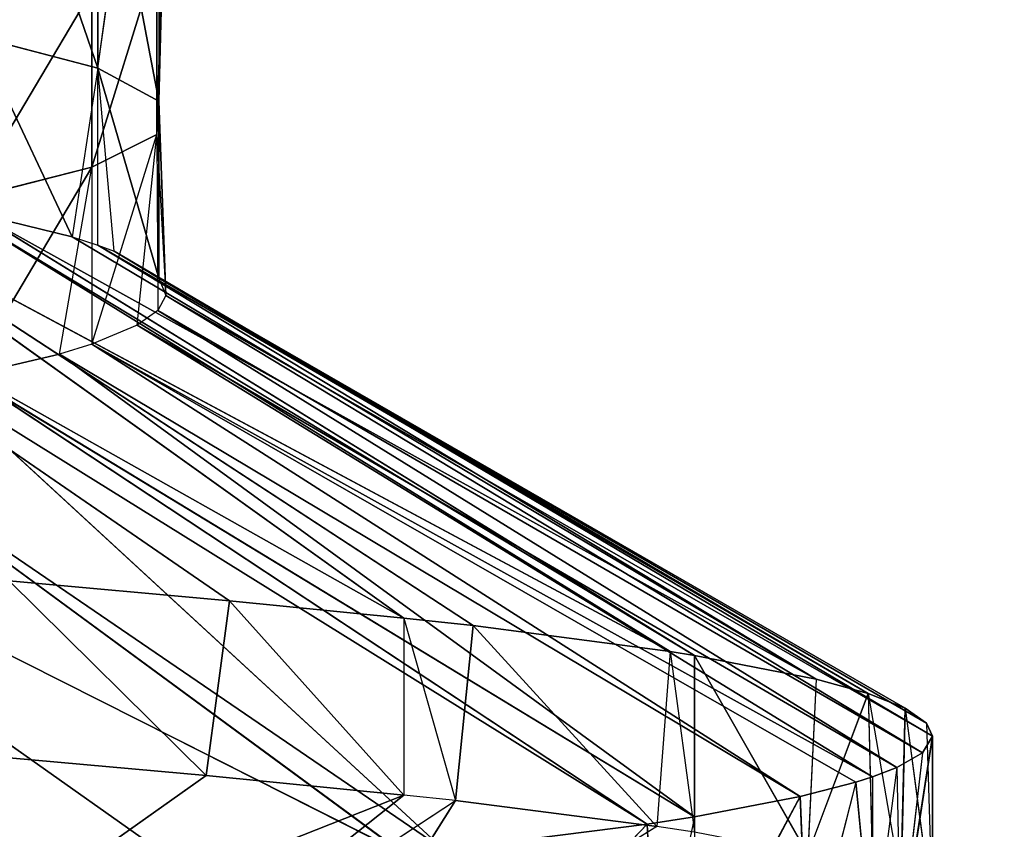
# Model space of a CAD drawing. Extents: x 186 to 416, y 0 to 124.
# Tile 272 of 656: x 247.177 to 247.663, y 118.179 to 118.579. Entities that reach past the tile are written whole.
import ezdxf

# ---------------------------------------------------------------- set-up
doc = ezdxf.new("R2010")
doc.units = 0
doc.header["$LTSCALE"] = 25.4
doc.layers.get('0').update_dxf_attribs({"color": 13, "linetype": 'CONTINUOUS'})

# ---------------------------------------------------------------- blocks, each defined once
blk = doc.blocks.new('PILLS-I-PLAFON-8266-8272_0')
at = {"color": 250}
for p, q in [((62.1848, 52.19582, 6.1052), (61.87577, 51.97659, 5.88658)), ((62.1848, 52.19582, 6.1052), (61.87577, 51.97659, 5.88658)), ((61.87577, 51.97659, 5.88658), (62.28875, 52.03465, 6.095)), ((61.87577, 51.97659, 5.88658), (62.28875, 52.03465, 6.095)), ((61.9864, 51.79875, 5.8728), (62.28875, 52.03465, 6.095)), ((61.9864, 51.79875, 5.8728), (62.28875, 52.03465, 6.095)), ((61.9864, 51.79875, 5.8728), (62.30862, 51.99937, 6.09289)), ((61.9864, 51.79875, 5.8728), (62.30862, 51.99937, 6.09289)), ((62.05751, 51.64622, 5.86147), (62.30862, 51.99937, 6.09289)), ((62.05751, 51.64622, 5.86147), (62.30862, 51.99937, 6.09289)), ((62.40899, 51.78767, 6.08022), (62.30862, 51.99937, 6.09289)), ((62.40899, 51.78767, 6.08022), (62.30862, 51.99937, 6.09289)), ((62.40899, 51.78767, 6.08022), (62.31366, 51.99017, 6.17984)), ((62.40899, 51.78767, 6.08022), (62.31366, 51.99017, 6.17984)), ((62.05751, 51.64622, 5.86147), (62.40899, 51.78767, 6.08022)), ((62.05751, 51.64622, 5.86147), (62.40899, 51.78767, 6.08022)), ((62.07339, 51.60509, 5.85842), (62.40899, 51.78767, 6.08022)), ((62.07339, 51.60509, 5.85842), (62.40899, 51.78767, 6.08022)), ((62.40899, 51.78767, 6.08022), (62.41338, 51.77668, 6.16706)), ((62.4324, 51.72658, 6.07657), (62.40899, 51.78767, 6.08022)), ((62.4324, 51.72658, 6.07657), (62.41338, 51.77668, 6.16706)), ((62.07339, 51.60509, 5.85842), (62.4324, 51.72658, 6.07657)), ((62.07339, 51.60509, 5.85842), (62.4324, 51.72658, 6.07657)), ((62.1185, 51.46283, 5.84785), (62.4324, 51.72658, 6.07657)), ((62.1185, 51.46283, 5.84785), (62.4324, 51.72658, 6.07657)), ((62.48469, 51.56007, 6.0666), (62.4324, 51.72658, 6.16407)), ((62.48469, 51.56007, 6.0666), (62.4324, 51.72658, 6.16407)), ((62.48469, 51.56007, 6.0666), (62.4324, 51.72658, 6.07657)), ((62.4324, 51.72658, 6.07657), (62.4324, 51.72658, 6.16407)), ((62.48469, 51.56007, 6.0666), (62.4324, 51.72658, 6.07657)), ((62.1185, 51.46283, 5.84785), (62.07339, 51.60509, 5.85842)), ((62.07339, 51.60509, 5.85842), (62.13461, 51.39633, 5.75541)), ((62.13461, 51.39633, 5.75541), (62.07339, 51.60509, 5.77092)), ((62.07339, 51.60509, 5.85842), (62.13461, 51.39633, 5.75541)), ((62.1185, 51.46283, 5.84785), (62.07339, 51.60509, 5.85842)), ((62.13461, 51.39633, 5.66791), (62.07339, 51.60509, 5.77092)), ((62.13461, 51.39633, 5.75541), (62.07339, 51.60509, 5.77092)), ((62.13461, 51.39633, 5.66791), (62.07339, 51.60509, 5.77092)), ((62.1185, 51.46283, 5.84785), (62.48469, 51.56007, 6.0666)), ((62.1185, 51.46283, 5.84785), (62.48469, 51.56007, 6.0666)), ((62.13461, 51.39633, 5.84291), (62.48469, 51.56007, 6.0666)), ((62.13461, 51.39633, 5.84291), (62.48469, 51.56007, 6.0666)), ((62.48469, 51.56007, 6.0666), (62.48802, 51.54735, 6.15334)), ((62.51221, 51.44166, 6.05952), (62.48469, 51.56007, 6.0666)), ((62.51221, 51.44166, 6.05952), (62.48802, 51.54735, 6.15334)), ((62.13461, 51.39633, 5.84291), (62.1185, 51.46283, 5.84785)), ((62.1185, 51.46283, 5.84785), (62.13461, 51.39633, 5.75541)), ((62.13461, 51.39633, 5.84291), (62.51221, 51.44166, 6.05952)), ((62.13461, 51.39633, 5.84291), (62.51221, 51.44166, 6.05952)), ((62.51221, 51.44166, 6.05952), (62.52037, 51.39825, 6.14442)), ((62.52037, 51.39825, 6.05692), (62.51221, 51.44166, 6.05952)), ((62.13461, 51.39633, 5.84291), (62.52037, 51.39825, 6.05692)), ((62.13461, 51.39633, 5.84291), (62.52037, 51.39825, 6.05692)), ((62.15693, 51.27023, 5.83355), (62.13461, 51.39633, 5.84291)), ((62.13461, 51.39633, 5.75541), (62.13461, 51.39633, 5.84291)), ((62.13461, 51.39633, 5.84291), (62.16666, 51.17781, 5.73919)), ((62.16666, 51.17781, 5.73919), (62.13461, 51.39633, 5.75541)), ((62.16666, 51.17781, 5.65169), (62.13461, 51.39633, 5.75541)), ((62.16666, 51.17781, 5.73919), (62.13461, 51.39633, 5.75541)), ((62.16666, 51.17781, 5.65169), (62.13461, 51.39633, 5.75541)), ((62.13461, 51.39633, 5.66791), (62.13461, 51.39633, 5.75541)), ((62.13461, 51.39633, 5.66791), (62.13461, 51.39633, 5.75541)), ((62.15693, 51.27023, 5.83355), (62.52037, 51.39825, 6.05692)), ((62.15693, 51.27023, 5.83355), (62.52037, 51.39825, 6.05692)), ((62.5324, 51.32101, 6.0523), (62.52037, 51.39825, 6.14442)), ((62.52037, 51.39825, 6.05692), (62.52037, 51.39825, 6.14442)), ((62.5324, 51.32101, 6.0523), (62.52037, 51.39825, 6.05692)), ((62.15693, 51.27023, 5.83355), (62.5324, 51.32101, 6.0523)), ((62.15693, 51.27023, 5.83355), (62.5324, 51.32101, 6.0523)), ((62.1671, 51.17178, 5.82624), (62.5324, 51.32101, 6.0523)), ((62.1671, 51.17178, 5.82624), (62.5324, 51.32101, 6.0523)), ((62.5324, 51.32101, 6.0523), (62.53428, 51.30674, 6.13895)), ((62.54502, 51.19883, 6.04499), (62.5324, 51.32101, 6.0523)), ((62.55, 51.05964, 6.03666), (62.53428, 51.30674, 6.13895)), ((62.54502, 51.19883, 6.04499), (62.53428, 51.30674, 6.13895)), ((62.55, 51.05964, 6.03666), (62.53428, 51.30674, 6.13895)), ((62.15693, 51.27023, 5.83355), (62.16666, 51.17781, 5.73919)), ((62.1671, 51.17178, 5.82624), (62.15693, 51.27023, 5.83355)), ((62.1671, 51.17178, 5.82624), (62.54502, 51.19883, 6.04499)), ((62.1671, 51.17178, 5.82624), (62.54502, 51.19883, 6.04499)), ((62.17106, 51.07267, 5.81888), (62.54502, 51.19883, 6.04499)), ((62.17106, 51.07267, 5.81888), (62.54502, 51.19883, 6.04499)), ((62.55, 51.05964, 6.03666), (62.54502, 51.19883, 6.04499)), ((62.55, 51.05964, 6.03666), (62.54502, 51.19883, 6.04499)), ((62.16666, 51.17781, 5.73919), (62.1671, 51.17178, 5.82624)), ((62.16975, 50.99437, 5.63807), (62.16666, 51.17781, 5.73919)), ((62.16666, 51.17781, 5.73919), (62.16768, 50.95577, 5.7227)), ((62.16666, 51.17781, 5.73919), (62.16768, 50.95577, 5.7227)), ((62.16666, 51.17781, 5.73919), (62.17106, 51.07267, 5.81888)), ((62.16666, 51.17781, 5.65169), (62.16666, 51.17781, 5.73919)), ((62.16975, 50.99437, 5.63807), (62.16666, 51.17781, 5.73919)), ((62.16666, 51.17781, 5.65169), (62.16666, 51.17781, 5.73919)), ((62.17106, 51.07267, 5.81888), (62.1671, 51.17178, 5.82624)), ((62.16768, 50.95577, 5.8102), (62.17106, 51.07267, 5.81888)), ((62.16768, 50.95577, 5.7227), (62.17106, 51.07267, 5.81888)), ((62.55, 51.05964, 6.03666), (62.17106, 51.07267, 5.81888)), ((62.55, 51.05964, 6.03666), (62.17106, 51.07267, 5.81888)), ((62.55, 51.05964, 6.03666), (62.16768, 50.95577, 5.8102)), ((62.55, 51.05964, 6.03666), (62.16768, 50.95577, 5.8102)), ((62.53645, 50.83022, 6.02294), (62.55, 51.06026, 6.1242)), ((62.54706, 50.95269, 6.03026), (62.55, 51.06026, 6.1242)), ((62.54706, 50.95269, 6.03026), (62.55, 51.05964, 6.03666)), ((62.55, 51.05964, 6.03666), (62.55, 51.06026, 6.1242)), ((62.16975, 50.99437, 5.63807), (62.16768, 50.95577, 5.7227)), ((62.16768, 50.95577, 5.8102), (62.13759, 50.73683, 5.70644)), ((62.13759, 50.73683, 5.70644), (62.16768, 50.95577, 5.7227)), ((62.16768, 50.95577, 5.8102), (62.13759, 50.73683, 5.70644)), ((62.13759, 50.73683, 5.70644), (62.16768, 50.95577, 5.7227)), ((62.14552, 50.77721, 5.79694), (62.16768, 50.95577, 5.8102)), ((62.14552, 50.77721, 5.79694), (62.16768, 50.95577, 5.8102)), ((62.16768, 50.95577, 5.7227), (62.14897, 50.7968, 5.6234)), ((62.16768, 50.95577, 5.7227), (62.14897, 50.7968, 5.6234)), ((62.16768, 50.95577, 5.8102), (62.51823, 50.7091, 6.01569)), ((62.54706, 50.95269, 6.03026), (62.16768, 50.95577, 5.8102)), ((62.54706, 50.95269, 6.03026), (62.16768, 50.95577, 5.8102)), ((62.53645, 50.83022, 6.02294), (62.16768, 50.95577, 5.8102)), ((62.53645, 50.83022, 6.02294), (62.16768, 50.95577, 5.8102)), ((62.16768, 50.95577, 5.8102), (62.51823, 50.7091, 6.01569)), ((62.16768, 50.95577, 5.8102), (62.16768, 50.95577, 5.7227)), ((62.16768, 50.95577, 5.6352), (62.16768, 50.95577, 5.7227)), ((62.53645, 50.83022, 6.02294), (62.54706, 50.95269, 6.03026)), ((62.51823, 50.7091, 6.01569), (62.53645, 50.83022, 6.02294)), ((62.53645, 50.83022, 6.02294), (62.53444, 50.81376, 6.10945)), ((62.51823, 50.7091, 6.01569), (62.53444, 50.81376, 6.10945)), ((62.13759, 50.73683, 5.70644), (62.14897, 50.7968, 5.6234)), ((62.13759, 50.73683, 5.79394), (62.14552, 50.77721, 5.79694)), ((62.14552, 50.77721, 5.79694), (62.13759, 50.73683, 5.70644)), ((62.14552, 50.77721, 5.79694), (62.51823, 50.7091, 6.01569)), ((62.14552, 50.77721, 5.79694), (62.51823, 50.7091, 6.01569)), ((62.13759, 50.73683, 5.70644), (62.07816, 50.52726, 5.69088)), ((62.13759, 50.73683, 5.70644), (62.07816, 50.52726, 5.69088)), ((62.10403, 50.60545, 5.60919), (62.13759, 50.73683, 5.70644)), ((62.10403, 50.60545, 5.60919), (62.13759, 50.73683, 5.70644)), ((62.12487, 50.68128, 5.78982), (62.13759, 50.73683, 5.79394)), ((62.13759, 50.73683, 5.70644), (62.12487, 50.68128, 5.78982)), ((62.13759, 50.73683, 5.79394), (62.13759, 50.73683, 5.70644)), ((62.13759, 50.73683, 5.79394), (62.49261, 50.59003, 6.00857)), ((62.13759, 50.73683, 5.79394), (62.49261, 50.59003, 6.00857)), ((62.13759, 50.73683, 5.79394), (62.51823, 50.7091, 6.01569)), ((62.13759, 50.73683, 5.79394), (62.51823, 50.7091, 6.01569)), ((62.13759, 50.73683, 5.70644), (62.13759, 50.73683, 5.61894)), ((62.51823, 50.7091, 6.01569), (62.52037, 50.72103, 6.1039)), ((62.51823, 50.7091, 6.01569), (62.48833, 50.57311, 6.09505)), ((62.49261, 50.59003, 6.00857), (62.51823, 50.7091, 6.01569)), ((62.07816, 50.52726, 5.77838), (62.12487, 50.68128, 5.78982)), ((62.07816, 50.52726, 5.77838), (62.12487, 50.68128, 5.78982)), ((62.07816, 50.52726, 5.69088), (62.12487, 50.68128, 5.78982)), ((62.07816, 50.52726, 5.69088), (62.12487, 50.68128, 5.78982)), ((62.12487, 50.68128, 5.78982), (62.49261, 50.59003, 6.00857)), ((62.12487, 50.68128, 5.78982), (62.49261, 50.59003, 6.00857)), ((62.07816, 50.52726, 5.77838), (62.49261, 50.59003, 6.00857)), ((62.07816, 50.52726, 5.77838), (62.49261, 50.59003, 6.00857)), ((62.4324, 50.3927, 5.99676), (62.49261, 50.59003, 6.00857)), ((62.4324, 50.3927, 5.99676), (62.49261, 50.59003, 6.00857)), ((62.49261, 50.59003, 6.00857), (62.48833, 50.57311, 6.09505)), ((62.4324, 50.3927, 5.99676), (62.48833, 50.57311, 6.09505)), ((62.4324, 50.3927, 5.99676), (62.48833, 50.57311, 6.09505)), ((62.07816, 50.52726, 5.77838), (62.4324, 50.3927, 5.99676)), ((62.07816, 50.52726, 5.77838), (62.4324, 50.3927, 5.99676)), ((62.06671, 50.49647, 5.77609), (62.42041, 50.36065, 5.99484)), ((62.06671, 50.49647, 5.77609), (62.42041, 50.36065, 5.99484)), ((62.06671, 50.49647, 5.77609), (62.4324, 50.3927, 5.99676)), ((62.06671, 50.49647, 5.77609), (62.4324, 50.3927, 5.99676)), ((62.41382, 50.34371, 6.08133), (62.23761, 50.41326, 6.1907)), ((62.23761, 50.41326, 6.1907), (62.31421, 50.13013, 6.06855)), ((62.23761, 50.41326, 6.1907), (62.31421, 50.13013, 6.06855)), ((62.4324, 50.3927, 6.08426), (62.41382, 50.34371, 6.08133)), ((62.42041, 50.36065, 5.99484), (62.4324, 50.3927, 6.08426)), ((62.42041, 50.36065, 5.99484), (62.4324, 50.3927, 5.99676)), ((62.4324, 50.3927, 5.99676), (62.4324, 50.3927, 6.08426)), ((61.98827, 50.32404, 5.76329), (62.42041, 50.36065, 5.99484)), ((61.98827, 50.32404, 5.76329), (62.42041, 50.36065, 5.99484)), ((62.32306, 50.14665, 5.98204), (62.42041, 50.36065, 5.99484)), ((62.32306, 50.14665, 5.98204), (62.42041, 50.36065, 5.99484)), ((62.42041, 50.36065, 5.99484), (62.41382, 50.34371, 6.08133)), ((62.41382, 50.34371, 6.08133), (62.31421, 50.13013, 6.06855)), ((62.41382, 50.34371, 6.08133), (62.31421, 50.13013, 6.06855)), ((62.32306, 50.14665, 5.98204), (62.41382, 50.34371, 6.08133)), ((62.32306, 50.14665, 5.98204), (62.41382, 50.34371, 6.08133)), ((61.98827, 50.32404, 5.76329), (62.28875, 50.08464, 5.97833)), ((61.98827, 50.32404, 5.76329), (62.28875, 50.08464, 5.97833)), ((61.98827, 50.32404, 5.76329), (62.32306, 50.14665, 5.98204)), ((61.98827, 50.32404, 5.76329), (62.32306, 50.14665, 5.98204)), ((62.14767, 50.22044, 6.17793), (62.31421, 50.13013, 6.06855)), ((62.14767, 50.22044, 6.17793), (62.28875, 50.08464, 6.06583)), ((61.88372, 50.15385, 5.75017), (62.20257, 49.94867, 5.9698)), ((61.88372, 50.15385, 5.75017), (62.20257, 49.94867, 5.9698)), ((61.88372, 50.15385, 5.75017), (62.28875, 50.08464, 5.97833)), ((61.88372, 50.15385, 5.75017), (62.28875, 50.08464, 5.97833)), ((62.28875, 50.08464, 5.97833), (62.32306, 50.14665, 5.98204)), ((62.32306, 50.14665, 5.98204), (62.31421, 50.13013, 6.06855)), ((62.28875, 50.08464, 5.97833), (62.31421, 50.13013, 6.06855)), ((62.31421, 50.13013, 6.06855), (62.28875, 50.08464, 6.06583)), ((62.0365, 50.04179, 6.16559), (62.28875, 50.08464, 6.06583)), ((62.0365, 50.04179, 6.16559), (62.28875, 50.08464, 6.06583)), ((62.28875, 50.08464, 6.06583), (62.19108, 49.93227, 6.05621)), ((62.28875, 50.08464, 6.06583), (62.19108, 49.93227, 6.05621)), ((62.20257, 49.94867, 5.9698), (62.28875, 50.08464, 6.06583)), ((62.20257, 49.94867, 5.9698), (62.28875, 50.08464, 6.06583)), ((62.20257, 49.94867, 5.9698), (62.28875, 50.08464, 5.97833)), ((62.20257, 49.94867, 5.9698), (62.28875, 50.08464, 5.97833)), ((62.28875, 50.08464, 5.97833), (62.28875, 50.08464, 6.06583)), ((62.0365, 50.04179, 6.16559), (62.19108, 49.93227, 6.05621)), ((62.0365, 50.04179, 6.16559), (62.19108, 49.93227, 6.05621)), ((62.09378, 49.80621, 5.9599), (62.20257, 49.94867, 5.9698)), ((62.09378, 49.80621, 5.9599), (62.20257, 49.94867, 5.9698)), ((62.20257, 49.94867, 5.9698), (62.19108, 49.93227, 6.05621)), ((62.20257, 49.94867, 5.9698), (62.19108, 49.93227, 6.05621)), ((62.09378, 49.80621, 5.9599), (62.19108, 49.93227, 6.05621)), ((62.19108, 49.93227, 6.05621), (62.09378, 49.8062, 6.0474))]:
    blk.add_line(p, q, dxfattribs=at)
mesh = blk.add_polyface(dxfattribs=at)
corners = [(62.1848, 52.19582, 6.1052), (61.87577, 51.97659, 5.88658), (62.09378, 52.31308, 6.11343)]
mesh.append_faces([[corners[k] for k in face] for face in [(0, 1, 2)]], dxfattribs={"color": 250})
mesh = blk.add_polyface(dxfattribs=at)
corners = [(62.28875, 52.03465, 6.095), (61.87577, 51.97659, 5.88658), (62.1848, 52.19582, 6.1052)]
mesh.append_faces([[corners[k] for k in face] for face in [(0, 1, 2)]], dxfattribs={"color": 250})
mesh = blk.add_polyface(dxfattribs=at)
corners = [(62.28875, 52.03465, 6.095), (61.9864, 51.79875, 5.8728), (61.87577, 51.97659, 5.88658)]
mesh.append_faces([[corners[k] for k in face] for face in [(0, 1, 2)]], dxfattribs={"color": 250})
mesh = blk.add_polyface(dxfattribs=at)
corners = [(62.30862, 51.99937, 6.09289), (61.9864, 51.79875, 5.8728), (62.28875, 52.03465, 6.095)]
mesh.append_faces([[corners[k] for k in face] for face in [(0, 1, 2)]], dxfattribs={"color": 250})
mesh = blk.add_polyface(dxfattribs=at)
corners = [(62.17917, 51.83796, 5.58511), (62.07528, 52.02042, 5.59737), (61.91653, 51.91704, 5.70675)]
mesh.append_faces([[corners[k] for k in face] for face in [(0, 1, 2)]], dxfattribs={"color": 250})
mesh = blk.add_polyface(dxfattribs=at)
corners = [(62.30862, 51.99937, 6.09289), (62.05751, 51.64622, 5.86147), (61.9864, 51.79875, 5.8728)]
mesh.append_faces([[corners[k] for k in face] for face in [(0, 1, 2)]], dxfattribs={"color": 250})
mesh = blk.add_polyface(dxfattribs=at)
corners = [(62.40899, 51.78767, 6.08022), (62.05751, 51.64622, 5.86147), (62.30862, 51.99937, 6.09289)]
mesh.append_faces([[corners[k] for k in face] for face in [(0, 1, 2)]], dxfattribs={"color": 250})
mesh = blk.add_polyface(dxfattribs=at)
corners = [(62.30862, 51.99937, 6.09289), (62.31366, 51.99017, 6.17984), (62.40899, 51.78767, 6.08022)]
mesh.append_faces([[corners[k] for k in face] for face in [(0, 1, 2)]], dxfattribs={"color": 250})
mesh = blk.add_polyface(dxfattribs=at)
corners = [(62.31366, 51.99017, 6.17984), (62.41338, 51.77668, 6.16706), (62.40899, 51.78767, 6.08022)]
mesh.append_faces([[corners[k] for k in face] for face in [(0, 1, 2)]], dxfattribs={"color": 250})
mesh = blk.add_polyface(dxfattribs=at)
corners = [(62.17917, 51.83796, 5.58511), (61.91653, 51.91704, 5.70675), (61.9864, 51.79875, 5.6978)]
mesh.append_faces([[corners[k] for k in face] for face in [(0, 1, 2)]], dxfattribs={"color": 250})
mesh = blk.add_polyface(dxfattribs=at)
corners = [(62.26212, 51.64009, 5.572), (62.17917, 51.83796, 5.58511), (62.00925, 51.7542, 5.69449)]
mesh.append_faces([[corners[k] for k in face] for face in [(0, 1, 2)]], dxfattribs={"color": 250})
mesh = blk.add_polyface(dxfattribs=at)
corners = [(62.40899, 51.78767, 6.08022), (62.07339, 51.60509, 5.85842), (62.05751, 51.64622, 5.86147)]
mesh.append_faces([[corners[k] for k in face] for face in [(0, 1, 2)]], dxfattribs={"color": 250})
mesh = blk.add_polyface(dxfattribs=at)
corners = [(62.4324, 51.72658, 6.07657), (62.07339, 51.60509, 5.85842), (62.40899, 51.78767, 6.08022)]
mesh.append_faces([[corners[k] for k in face] for face in [(0, 1, 2)]], dxfattribs={"color": 250})
mesh = blk.add_polyface(dxfattribs=at)
corners = [(62.26212, 51.64009, 5.572), (62.00925, 51.7542, 5.69449), (62.07339, 51.60509, 5.68342)]
mesh.append_faces([[corners[k] for k in face] for face in [(0, 1, 2)]], dxfattribs={"color": 250})
mesh = blk.add_polyface(dxfattribs=at)
corners = [(62.4324, 51.72658, 6.07657), (62.1185, 51.46283, 5.84785), (62.07339, 51.60509, 5.85842)]
mesh.append_faces([[corners[k] for k in face] for face in [(0, 1, 2)]], dxfattribs={"color": 250})
mesh = blk.add_polyface(dxfattribs=at)
corners = [(62.48469, 51.56007, 6.0666), (62.1185, 51.46283, 5.84785), (62.4324, 51.72658, 6.07657)]
mesh.append_faces([[corners[k] for k in face] for face in [(0, 1, 2)]], dxfattribs={"color": 250})
mesh = blk.add_polyface(dxfattribs=at)
corners = [(62.4324, 51.72658, 6.16407), (62.48802, 51.54735, 6.15334), (62.48469, 51.56007, 6.0666)]
mesh.append_faces([[corners[k] for k in face] for face in [(0, 1, 2)]], dxfattribs={"color": 250})
mesh = blk.add_polyface(dxfattribs=at)
corners = [(62.4324, 51.72658, 6.16407), (62.48469, 51.56007, 6.0666), (62.4324, 51.72658, 6.07657)]
mesh.append_faces([[corners[k] for k in face] for face in [(0, 1, 2)]], dxfattribs={"color": 250})
mesh = blk.add_polyface(dxfattribs=at)
corners = [(62.07339, 51.60509, 5.85842), (62.13461, 51.39633, 5.75541), (62.07339, 51.60509, 5.77092)]
mesh.append_faces([[corners[k] for k in face] for face in [(0, 1, 2)]], dxfattribs={"color": 250})
mesh = blk.add_polyface(dxfattribs=at)
corners = [(62.07339, 51.60509, 5.85842), (62.1185, 51.46283, 5.84785), (62.13461, 51.39633, 5.75541)]
mesh.append_faces([[corners[k] for k in face] for face in [(0, 1, 2)]], dxfattribs={"color": 250})
mesh = blk.add_polyface(dxfattribs=at)
corners = [(62.07339, 51.60509, 5.77092), (62.13461, 51.39633, 5.75541), (62.13461, 51.39633, 5.66791)]
mesh.append_faces([[corners[k] for k in face] for face in [(0, 1, 2)]], dxfattribs={"color": 250})
mesh = blk.add_polyface(dxfattribs=at)
corners = [(62.07339, 51.60509, 5.77092), (62.13461, 51.39633, 5.66791), (62.08327, 51.57763, 5.68138)]
mesh.append_faces([[corners[k] for k in face] for face in [(0, 1, 2)]], dxfattribs={"color": 250})
mesh = blk.add_polyface(dxfattribs=at)
corners = [(62.48469, 51.56007, 6.0666), (62.13461, 51.39633, 5.84291), (62.1185, 51.46283, 5.84785)]
mesh.append_faces([[corners[k] for k in face] for face in [(0, 1, 2)]], dxfattribs={"color": 250})
mesh = blk.add_polyface(dxfattribs=at)
corners = [(62.51221, 51.44166, 6.05952), (62.13461, 51.39633, 5.84291), (62.48469, 51.56007, 6.0666)]
mesh.append_faces([[corners[k] for k in face] for face in [(0, 1, 2)]], dxfattribs={"color": 250})
mesh = blk.add_polyface(dxfattribs=at)
corners = [(62.48802, 51.54735, 6.15334), (62.52037, 51.39825, 6.14442), (62.51221, 51.44166, 6.05952)]
mesh.append_faces([[corners[k] for k in face] for face in [(0, 1, 2)]], dxfattribs={"color": 250})
mesh = blk.add_polyface(dxfattribs=at)
corners = [(62.52037, 51.39825, 6.05692), (62.13461, 51.39633, 5.84291), (62.51221, 51.44166, 6.05952)]
mesh.append_faces([[corners[k] for k in face] for face in [(0, 1, 2)]], dxfattribs={"color": 250})
mesh = blk.add_polyface(dxfattribs=at)
corners = [(62.52037, 51.39825, 6.05692), (62.15693, 51.27023, 5.83355), (62.13461, 51.39633, 5.84291)]
mesh.append_faces([[corners[k] for k in face] for face in [(0, 1, 2)]], dxfattribs={"color": 250})
mesh = blk.add_polyface(dxfattribs=at)
corners = [(62.13461, 51.39633, 5.84291), (62.16666, 51.17781, 5.73919), (62.13461, 51.39633, 5.75541)]
mesh.append_faces([[corners[k] for k in face] for face in [(0, 1, 2)]], dxfattribs={"color": 250})
mesh = blk.add_polyface(dxfattribs=at)
corners = [(62.13461, 51.39633, 5.75541), (62.16666, 51.17781, 5.73919), (62.16666, 51.17781, 5.65169)]
mesh.append_faces([[corners[k] for k in face] for face in [(0, 1, 2)]], dxfattribs={"color": 250})
mesh = blk.add_polyface(dxfattribs=at)
corners = [(62.13461, 51.39633, 5.75541), (62.16666, 51.17781, 5.65169), (62.13461, 51.39633, 5.66791)]
mesh.append_faces([[corners[k] for k in face] for face in [(0, 1, 2)]], dxfattribs={"color": 250})
mesh = blk.add_polyface(dxfattribs=at)
corners = [(62.5324, 51.32101, 6.0523), (62.15693, 51.27023, 5.83355), (62.52037, 51.39825, 6.05692)]
mesh.append_faces([[corners[k] for k in face] for face in [(0, 1, 2)]], dxfattribs={"color": 250})
mesh = blk.add_polyface(dxfattribs=at)
corners = [(62.5324, 51.32101, 6.0523), (62.1671, 51.17178, 5.82624), (62.15693, 51.27023, 5.83355)]
mesh.append_faces([[corners[k] for k in face] for face in [(0, 1, 2)]], dxfattribs={"color": 250})
mesh = blk.add_polyface(dxfattribs=at)
corners = [(62.54502, 51.19883, 6.04499), (62.1671, 51.17178, 5.82624), (62.5324, 51.32101, 6.0523)]
mesh.append_faces([[corners[k] for k in face] for face in [(0, 1, 2)]], dxfattribs={"color": 250})
mesh = blk.add_polyface(dxfattribs=at)
corners = [(62.53428, 51.30674, 6.13895), (62.55, 51.06026, 6.1242), (62.55, 51.05964, 6.03666)]
mesh.append_faces([[corners[k] for k in face] for face in [(0, 1, 2)]], dxfattribs={"color": 250})
mesh = blk.add_polyface(dxfattribs=at)
corners = [(62.53428, 51.30674, 6.13895), (62.55, 51.05964, 6.03666), (62.54502, 51.19883, 6.04499)]
mesh.append_faces([[corners[k] for k in face] for face in [(0, 1, 2)]], dxfattribs={"color": 250})
mesh = blk.add_polyface(dxfattribs=at)
corners = [(62.54502, 51.19883, 6.04499), (62.17106, 51.07267, 5.81888), (62.1671, 51.17178, 5.82624)]
mesh.append_faces([[corners[k] for k in face] for face in [(0, 1, 2)]], dxfattribs={"color": 250})
mesh = blk.add_polyface(dxfattribs=at)
corners = [(62.55, 51.05964, 6.03666), (62.17106, 51.07267, 5.81888), (62.54502, 51.19883, 6.04499)]
mesh.append_faces([[corners[k] for k in face] for face in [(0, 1, 2)]], dxfattribs={"color": 250})
mesh = blk.add_polyface(dxfattribs=at)
corners = [(62.16666, 51.17781, 5.73919), (62.16768, 50.95577, 5.7227), (62.16975, 50.99437, 5.63807)]
mesh.append_faces([[corners[k] for k in face] for face in [(0, 1, 2)]], dxfattribs={"color": 250})
mesh = blk.add_polyface(dxfattribs=at)
corners = [(62.16666, 51.17781, 5.73919), (62.17106, 51.07267, 5.81888), (62.16768, 50.95577, 5.7227)]
mesh.append_faces([[corners[k] for k in face] for face in [(0, 1, 2)]], dxfattribs={"color": 250})
mesh = blk.add_polyface(dxfattribs=at)
corners = [(62.16666, 51.17781, 5.73919), (62.16975, 50.99437, 5.63807), (62.16666, 51.17781, 5.65169)]
mesh.append_faces([[corners[k] for k in face] for face in [(0, 1, 2)]], dxfattribs={"color": 250})
mesh = blk.add_polyface(dxfattribs=at)
corners = [(62.55, 51.05964, 6.03666), (62.16768, 50.95577, 5.8102), (62.17106, 51.07267, 5.81888)]
mesh.append_faces([[corners[k] for k in face] for face in [(0, 1, 2)]], dxfattribs={"color": 250})
mesh = blk.add_polyface(dxfattribs=at)
corners = [(62.55, 51.05964, 6.03666), (62.54706, 50.95269, 6.03026), (62.16768, 50.95577, 5.8102)]
mesh.append_faces([[corners[k] for k in face] for face in [(0, 1, 2)]], dxfattribs={"color": 250})
mesh = blk.add_polyface(dxfattribs=at)
corners = [(62.55, 51.06026, 6.1242), (62.53444, 50.81376, 6.10945), (62.53645, 50.83022, 6.02294)]
mesh.append_faces([[corners[k] for k in face] for face in [(0, 1, 2)]], dxfattribs={"color": 250})
mesh = blk.add_polyface(dxfattribs=at)
corners = [(62.16768, 50.95577, 5.8102), (62.13759, 50.73683, 5.70644), (62.16768, 50.95577, 5.7227)]
mesh.append_faces([[corners[k] for k in face] for face in [(0, 1, 2)]], dxfattribs={"color": 250})
mesh = blk.add_polyface(dxfattribs=at)
corners = [(62.16768, 50.95577, 5.8102), (62.14552, 50.77721, 5.79694), (62.13759, 50.73683, 5.70644)]
mesh.append_faces([[corners[k] for k in face] for face in [(0, 1, 2)]], dxfattribs={"color": 250})
mesh = blk.add_polyface(dxfattribs=at)
corners = [(62.16768, 50.95577, 5.7227), (62.13759, 50.73683, 5.70644), (62.14897, 50.7968, 5.6234)]
mesh.append_faces([[corners[k] for k in face] for face in [(0, 1, 2)]], dxfattribs={"color": 250})
mesh = blk.add_polyface(dxfattribs=at)
corners = [(62.51823, 50.7091, 6.01569), (62.14552, 50.77721, 5.79694), (62.16768, 50.95577, 5.8102)]
mesh.append_faces([[corners[k] for k in face] for face in [(0, 1, 2)]], dxfattribs={"color": 250})
mesh = blk.add_polyface(dxfattribs=at)
corners = [(62.16768, 50.95577, 5.7227), (62.14897, 50.7968, 5.6234), (62.16768, 50.95577, 5.6352)]
mesh.append_faces([[corners[k] for k in face] for face in [(0, 1, 2)]], dxfattribs={"color": 250})
mesh = blk.add_polyface(dxfattribs=at)
corners = [(62.54706, 50.95269, 6.03026), (62.53645, 50.83022, 6.02294), (62.16768, 50.95577, 5.8102)]
mesh.append_faces([[corners[k] for k in face] for face in [(0, 1, 2)]], dxfattribs={"color": 250})
mesh = blk.add_polyface(dxfattribs=at)
corners = [(62.53645, 50.83022, 6.02294), (62.51823, 50.7091, 6.01569), (62.16768, 50.95577, 5.8102)]
mesh.append_faces([[corners[k] for k in face] for face in [(0, 1, 2)]], dxfattribs={"color": 250})
mesh = blk.add_polyface(dxfattribs=at)
corners = [(62.51823, 50.7091, 6.01569), (62.13759, 50.73683, 5.79394), (62.14552, 50.77721, 5.79694)]
mesh.append_faces([[corners[k] for k in face] for face in [(0, 1, 2)]], dxfattribs={"color": 250})
mesh = blk.add_polyface(dxfattribs=at)
corners = [(62.13759, 50.73683, 5.70644), (62.07816, 50.52726, 5.69088), (62.10403, 50.60545, 5.60919)]
mesh.append_faces([[corners[k] for k in face] for face in [(0, 1, 2)]], dxfattribs={"color": 250})
mesh = blk.add_polyface(dxfattribs=at)
corners = [(62.13759, 50.73683, 5.70644), (62.12487, 50.68128, 5.78982), (62.07816, 50.52726, 5.69088)]
mesh.append_faces([[corners[k] for k in face] for face in [(0, 1, 2)]], dxfattribs={"color": 250})
mesh = blk.add_polyface(dxfattribs=at)
corners = [(62.13759, 50.73683, 5.70644), (62.10403, 50.60545, 5.60919), (62.13759, 50.73683, 5.61894)]
mesh.append_faces([[corners[k] for k in face] for face in [(0, 1, 2)]], dxfattribs={"color": 250})
mesh = blk.add_polyface(dxfattribs=at)
corners = [(62.49261, 50.59003, 6.00857), (62.12487, 50.68128, 5.78982), (62.13759, 50.73683, 5.79394)]
mesh.append_faces([[corners[k] for k in face] for face in [(0, 1, 2)]], dxfattribs={"color": 250})
mesh = blk.add_polyface(dxfattribs=at)
corners = [(62.51823, 50.7091, 6.01569), (62.49261, 50.59003, 6.00857), (62.13759, 50.73683, 5.79394)]
mesh.append_faces([[corners[k] for k in face] for face in [(0, 1, 2)]], dxfattribs={"color": 250})
mesh = blk.add_polyface(dxfattribs=at)
corners = [(62.52037, 50.72103, 6.1039), (62.48833, 50.57311, 6.09505), (62.51823, 50.7091, 6.01569)]
mesh.append_faces([[corners[k] for k in face] for face in [(0, 1, 2)]], dxfattribs={"color": 250})
mesh = blk.add_polyface(dxfattribs=at)
corners = [(62.49261, 50.59003, 6.00857), (62.07816, 50.52726, 5.77838), (62.12487, 50.68128, 5.78982)]
mesh.append_faces([[corners[k] for k in face] for face in [(0, 1, 2)]], dxfattribs={"color": 250})
mesh = blk.add_polyface(dxfattribs=at)
corners = [(62.12487, 50.68128, 5.78982), (62.07816, 50.52726, 5.77838), (62.07816, 50.52726, 5.69088)]
mesh.append_faces([[corners[k] for k in face] for face in [(0, 1, 2)]], dxfattribs={"color": 250})
mesh = blk.add_polyface(dxfattribs=at)
corners = [(62.49261, 50.59003, 6.00857), (62.4324, 50.3927, 5.99676), (62.07816, 50.52726, 5.77838)]
mesh.append_faces([[corners[k] for k in face] for face in [(0, 1, 2)]], dxfattribs={"color": 250})
mesh = blk.add_polyface(dxfattribs=at)
corners = [(62.49261, 50.59003, 6.00857), (62.48833, 50.57311, 6.09505), (62.4324, 50.3927, 5.99676)]
mesh.append_faces([[corners[k] for k in face] for face in [(0, 1, 2)]], dxfattribs={"color": 250})
mesh = blk.add_polyface(dxfattribs=at)
corners = [(62.48833, 50.57311, 6.09505), (62.4324, 50.3927, 6.08426), (62.4324, 50.3927, 5.99676)]
mesh.append_faces([[corners[k] for k in face] for face in [(0, 1, 2)]], dxfattribs={"color": 250})
mesh = blk.add_polyface(dxfattribs=at)
corners = [(62.4324, 50.3927, 5.99676), (62.06671, 50.49647, 5.77609), (62.07816, 50.52726, 5.77838)]
mesh.append_faces([[corners[k] for k in face] for face in [(0, 1, 2)]], dxfattribs={"color": 250})
mesh = blk.add_polyface(dxfattribs=at)
corners = [(62.42041, 50.36065, 5.99484), (61.98827, 50.32404, 5.76329), (62.06671, 50.49647, 5.77609)]
mesh.append_faces([[corners[k] for k in face] for face in [(0, 1, 2)]], dxfattribs={"color": 250})
mesh = blk.add_polyface(dxfattribs=at)
corners = [(62.4324, 50.3927, 5.99676), (62.42041, 50.36065, 5.99484), (62.06671, 50.49647, 5.77609)]
mesh.append_faces([[corners[k] for k in face] for face in [(0, 1, 2)]], dxfattribs={"color": 250})
mesh = blk.add_polyface(dxfattribs=at)
corners = [(62.31421, 50.13013, 6.06855), (62.23761, 50.41326, 6.1907), (62.14767, 50.22044, 6.17793)]
mesh.append_faces([[corners[k] for k in face] for face in [(0, 1, 2)]], dxfattribs={"color": 250})
mesh = blk.add_polyface(dxfattribs=at)
corners = [(62.41382, 50.34371, 6.08133), (62.23761, 50.41326, 6.1907), (62.31421, 50.13013, 6.06855)]
mesh.append_faces([[corners[k] for k in face] for face in [(0, 1, 2)]], dxfattribs={"color": 250})
mesh = blk.add_polyface(dxfattribs=at)
corners = [(62.42041, 50.36065, 5.99484), (62.32306, 50.14665, 5.98204), (61.98827, 50.32404, 5.76329)]
mesh.append_faces([[corners[k] for k in face] for face in [(0, 1, 2)]], dxfattribs={"color": 250})
mesh = blk.add_polyface(dxfattribs=at)
corners = [(62.42041, 50.36065, 5.99484), (62.41382, 50.34371, 6.08133), (62.32306, 50.14665, 5.98204)]
mesh.append_faces([[corners[k] for k in face] for face in [(0, 1, 2)]], dxfattribs={"color": 250})
mesh = blk.add_polyface(dxfattribs=at)
corners = [(62.41382, 50.34371, 6.08133), (62.31421, 50.13013, 6.06855), (62.32306, 50.14665, 5.98204)]
mesh.append_faces([[corners[k] for k in face] for face in [(0, 1, 2)]], dxfattribs={"color": 250})
mesh = blk.add_polyface(dxfattribs=at)
corners = [(62.28875, 50.08464, 5.97833), (61.88372, 50.15385, 5.75017), (61.98827, 50.32404, 5.76329)]
mesh.append_faces([[corners[k] for k in face] for face in [(0, 1, 2)]], dxfattribs={"color": 250})
mesh = blk.add_polyface(dxfattribs=at)
corners = [(62.32306, 50.14665, 5.98204), (62.28875, 50.08464, 5.97833), (61.98827, 50.32404, 5.76329)]
mesh.append_faces([[corners[k] for k in face] for face in [(0, 1, 2)]], dxfattribs={"color": 250})
mesh = blk.add_polyface(dxfattribs=at)
corners = [(62.28875, 50.08464, 6.06583), (62.14767, 50.22044, 6.17793), (62.0365, 50.04179, 6.16559)]
mesh.append_faces([[corners[k] for k in face] for face in [(0, 1, 2)]], dxfattribs={"color": 250})
mesh = blk.add_polyface(dxfattribs=at)
corners = [(62.20257, 49.94867, 5.9698), (62.09378, 49.80621, 5.9599), (61.88372, 50.15385, 5.75017)]
mesh.append_faces([[corners[k] for k in face] for face in [(0, 1, 2)]], dxfattribs={"color": 250})
mesh = blk.add_polyface(dxfattribs=at)
corners = [(62.28875, 50.08464, 5.97833), (62.20257, 49.94867, 5.9698), (61.88372, 50.15385, 5.75017)]
mesh.append_faces([[corners[k] for k in face] for face in [(0, 1, 2)]], dxfattribs={"color": 250})
mesh = blk.add_polyface(dxfattribs=at)
corners = [(62.28875, 50.08464, 6.06583), (62.0365, 50.04179, 6.16559), (62.19108, 49.93227, 6.05621)]
mesh.append_faces([[corners[k] for k in face] for face in [(0, 1, 2)]], dxfattribs={"color": 250})
mesh = blk.add_polyface(dxfattribs=at)
corners = [(62.28875, 50.08464, 6.06583), (62.19108, 49.93227, 6.05621), (62.20257, 49.94867, 5.9698)]
mesh.append_faces([[corners[k] for k in face] for face in [(0, 1, 2)]], dxfattribs={"color": 250})
mesh = blk.add_polyface(dxfattribs=at)
corners = [(62.28875, 50.08464, 5.97833), (62.28875, 50.08464, 6.06583), (62.20257, 49.94867, 5.9698)]
mesh.append_faces([[corners[k] for k in face] for face in [(0, 1, 2)]], dxfattribs={"color": 250})
mesh = blk.add_polyface(dxfattribs=at)
corners = [(62.19108, 49.93227, 6.05621), (62.0365, 50.04179, 6.16559), (62.09378, 49.8062, 6.0474)]
mesh.append_faces([[corners[k] for k in face] for face in [(0, 1, 2)]], dxfattribs={"color": 250})
mesh = blk.add_polyface(dxfattribs=at)
corners = [(62.20257, 49.94867, 5.9698), (62.19108, 49.93227, 6.05621), (62.09378, 49.80621, 5.9599)]
mesh.append_faces([[corners[k] for k in face] for face in [(0, 1, 2)]], dxfattribs={"color": 250})
mesh = blk.add_polyface(dxfattribs=at)
corners = [(77.6, 30.05964, 90.26167), (43.6, 30.05964, 0.26166), (43.6, 30.05964, 90.26167)]
mesh.append_faces([[corners[k] for k in face] for face in [(0, 1, 2)]], dxfattribs={"color": 250})
mesh = blk.add_polyface(dxfattribs=at)
corners = [(77.6, 30.05964, 90.26167), (77.6, 30.05964, 0.26166), (43.6, 30.05964, 0.26166)]
mesh.append_faces([[corners[k] for k in face] for face in [(0, 1, 2)]], dxfattribs={"color": 250})
mesh = blk.add_polyface(dxfattribs=at)
corners = [(40.6, 27.05964, 90.26167), (80.6, 27.05964, 0.26166), (80.6, 27.05964, 90.26167)]
mesh.append_faces([[corners[k] for k in face] for face in [(0, 1, 2)]], dxfattribs={"color": 250})
mesh = blk.add_polyface(dxfattribs=at)
corners = [(40.6, 27.05964, 90.26167), (40.6, 27.05964, 0.26166), (80.6, 27.05964, 0.26166)]
mesh.append_faces([[corners[k] for k in face] for face in [(0, 1, 2)]], dxfattribs={"color": 250})

msp = doc.modelspace()

# ---------------------------------------------------------------- block references
at = {"color": 0, "extrusion": (0, -1, -3.88578e-16)}
msp.add_blockref('PILLS-I-PLAFON-8266-8272_0', (185.07765, 1965.15091, -124.26167), dxfattribs=at)

doc.saveas('drawing.dxf')
